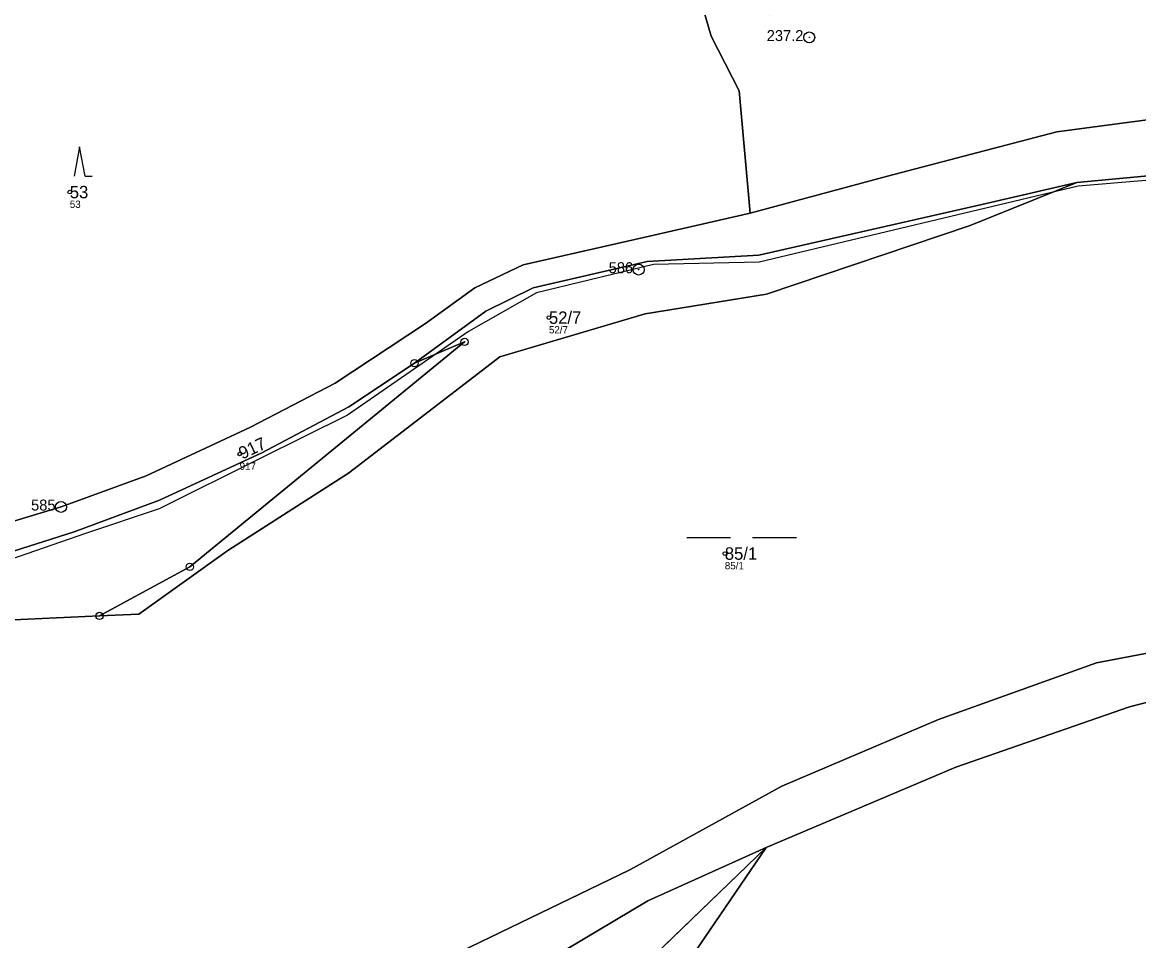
# Model space of a CAD drawing. Extents: x -734504 to -730695, y -1027923 to -1024502.
# Drawn here: x -732046 to -731893.3, y -1026240.6 to -1026115.1 of the extents above; entities that cross this region are included whole.
import ezdxf

# ---------------------------------------------------------------- set-up
doc = ezdxf.new("R2010")
doc.units = 0
for name, color, linetype in [('Definiční body', 7, 'Continuous'), ('Hranice parcel', 7, 'Continuous'), ('Parcelní čísla', 7, 'Continuous'), ('Polygon parcely', 7, 'Continuous'), ('Vnitřní kresba', 7, 'Continuous'), ('Značky bodu BP', 7, 'Continuous'), ('Značky kultur', 7, 'Continuous')]:
    doc.layers.add(name, color=color, linetype=linetype)

msp = doc.modelspace()

# ---------------------------------------------------------------- linework, layer by layer
at = {"layer": 'Definiční body'}
for centre in [(-732039.49, -1026138.29), (-731973.95, -1026155.45), (-732016.26, -1026174.1), (-731949.89, -1026187.71)]:
    msp.add_circle(centre, 0.25, dxfattribs=at)
at = {"layer": 'Hranice parcel'}
msp.add_line((-731944.25, -1026227.88), (-732081.24, -1026359.9), dxfattribs=at)
for points in [[(-731946.43, -1026141.15), (-731947.94, -1026124.44), (-731951.77, -1026116.96), (-731952.98, -1026112.74)], [(-731946.43, -1026141.15), (-731927.66, -1026136.1), (-731916.33, -1026133.13), (-731904.48, -1026130.03), (-731873.54, -1026125.93), (-731856.19, -1026121.98), (-731850.4, -1026123.5)], [(-731844.34, -1026131.92), (-731858.43, -1026133.14), (-731875.94, -1026134.56), (-731901.72, -1026137)], [(-732035.43, -1026196.24), (-732030.07, -1026195.99), (-732017.86, -1026187.31), (-732001.38, -1026176.73), (-731980.68, -1026160.82), (-731960.77, -1026154.93), (-731944.2, -1026152.26), (-731916.33, -1026142.85), (-731901.72, -1026137)], [(-731901.72, -1026137), (-731914.73, -1026139.97), (-731945.24, -1026146.91), (-731960.53, -1026147.77), (-731976.13, -1026151.4), (-731982.57, -1026154.57), (-731992.34, -1026161.68)], [(-732111.78, -1026143.81), (-732112.38, -1026149.69), (-732114.28, -1026154.9), (-732118.14, -1026162.22), (-732118.43, -1026169.67), (-732114.57, -1026176.99), (-732110.72, -1026179.72), (-732101.33, -1026185.58), (-732095.44, -1026187.99), (-732090.88, -1026188.78), (-732084.28, -1026188.89), (-732074.7, -1026188.29), (-732061.39, -1026186.87), (-732049.48, -1026183.96), (-732040.69, -1026181.33), (-732029.03, -1026177.07), (-732014.77, -1026170.44), (-732003.19, -1026164.42), (-731990.82, -1026156.26), (-731984.09, -1026151.4), (-731977.48, -1026148.24), (-731961.2, -1026144.56), (-731946.43, -1026141.15)], [(-732035.43, -1026196.24), (-732023.07, -1026189.52), (-731985.49, -1026158.78), (-731992.34, -1026161.68)], [(-731992.34, -1026161.68), (-732001.32, -1026167.66), (-732013.22, -1026173.94), (-732027.23, -1026180.39), (-732038.88, -1026184.76), (-732048.2, -1026187.69), (-732060.74, -1026190.89), (-732061.56, -1026190.95)], [(-732055.09, -1026298.35), (-732026.3, -1026264.29), (-732002.43, -1026250.04), (-731962.89, -1026230.97), (-731942.08, -1026219.52), (-731920.65, -1026210.41), (-731899.04, -1026202.63), (-731850.9, -1026193.5), (-731840.41, -1026195.09), (-731822.28, -1026197)], [(-732098.64, -1026239.13), (-732083.66, -1026221.24), (-732059.27, -1026203.83), (-732047.19, -1026196.79), (-732035.43, -1026196.24)], [(-731825.32, -1026202.03), (-731839.34, -1026198.19), (-731851.42, -1026197.61), (-731894.54, -1026208.68), (-731918.31, -1026216.91), (-731944.25, -1026227.88)], [(-732081.24, -1026359.9), (-732074.18, -1026346.51), (-732062.48, -1026325.78), (-732049.12, -1026305.53), (-731980.61, -1026247.22), (-731960.43, -1026235.2), (-731944.25, -1026227.88)], [(-731944.25, -1026227.88), (-731977.71, -1026276.97), (-731993.49, -1026300.34), (-732018.05, -1026332.04), (-732038.44, -1026360.19), (-732060.71, -1026392.67)]]:
    msp.add_lwpolyline(points, dxfattribs=at)
at = {"layer": 'Polygon parcely'}
for points in [[(-732049.48, -1026183.96), (-732040.69, -1026181.33), (-732029.03, -1026177.07), (-732014.77, -1026170.44), (-732003.19, -1026164.42), (-731990.82, -1026156.26), (-731984.09, -1026151.4), (-731977.48, -1026148.24), (-731961.2, -1026144.56), (-731946.43, -1026141.15), (-731947.94, -1026124.44), (-731951.77, -1026116.96), (-731952.98, -1026112.74), (-731958.3, -1026111.82), (-731985, -1026107.15), (-732007.86, -1026101.22), (-732026.8, -1026095.7), (-732029.26, -1026093.51), (-732029.48, -1026092.6), (-732029.14, -1026091.45), (-732035.76, -1026096.62), (-732045.31, -1026102.3), (-732065.68, -1026114.44)], [(-731881.78, -1026097.98), (-731896.94, -1026099.71), (-731896.85, -1026100.56), (-731898.5, -1026100.56), (-731898.75, -1026099.89), (-731924.59, -1026102.47), (-731924.59, -1026101.99), (-731926.42, -1026102.21), (-731925.94, -1026105.98), (-731943.13, -1026110.24), (-731943.82, -1026114.04), (-731950.04, -1026112.91), (-731950.1, -1026113.24), (-731952.98, -1026112.74), (-731951.77, -1026116.96), (-731947.94, -1026124.44), (-731946.43, -1026141.15), (-731927.66, -1026136.1), (-731916.33, -1026133.13), (-731904.48, -1026130.03), (-731873.54, -1026125.93)], [(-731873.54, -1026125.93), (-731904.48, -1026130.03), (-731916.33, -1026133.13), (-731927.66, -1026136.1), (-731946.43, -1026141.15), (-731961.2, -1026144.56), (-731977.48, -1026148.24), (-731984.09, -1026151.4), (-731990.82, -1026156.26), (-732003.19, -1026164.42), (-732014.77, -1026170.44), (-732029.03, -1026177.07), (-732040.69, -1026181.33), (-732049.48, -1026183.96)], [(-731875.94, -1026134.56), (-731901.72, -1026137), (-731916.33, -1026142.85), (-731944.2, -1026152.26), (-731960.77, -1026154.93), (-731980.68, -1026160.82), (-732001.38, -1026176.73), (-732017.86, -1026187.31), (-732030.07, -1026195.99), (-732035.43, -1026196.24), (-732047.19, -1026196.79), (-732059.27, -1026203.83), (-732083.66, -1026221.24), (-732098.64, -1026239.13), (-732095.48, -1026254.73), (-732071.52, -1026278.48), (-732055.09, -1026298.35), (-732026.3, -1026264.29), (-732002.43, -1026250.04), (-731962.89, -1026230.97), (-731942.08, -1026219.52), (-731920.65, -1026210.41), (-731899.04, -1026202.63), (-731850.9, -1026193.5)], [(-732048.2, -1026187.69), (-732038.88, -1026184.76), (-732027.23, -1026180.39), (-732013.22, -1026173.94), (-732001.32, -1026167.66), (-731992.34, -1026161.68), (-731982.57, -1026154.57), (-731976.13, -1026151.4), (-731960.53, -1026147.77), (-731945.24, -1026146.91), (-731914.73, -1026139.97), (-731901.72, -1026137), (-731875.94, -1026134.56)], [(-731850.9, -1026193.5), (-731899.04, -1026202.63), (-731920.65, -1026210.41), (-731942.08, -1026219.52), (-731962.89, -1026230.97), (-732002.43, -1026250.04), (-732026.3, -1026264.29), (-732055.09, -1026298.35), (-732062.24, -1026304.22), (-732069.09, -1026323.11), (-732079.53, -1026344.75), (-732085.11, -1026358.39), (-732081.24, -1026359.9), (-732074.18, -1026346.51), (-732062.48, -1026325.78), (-732049.12, -1026305.53), (-731980.61, -1026247.22), (-731960.43, -1026235.2), (-731944.25, -1026227.88), (-731918.31, -1026216.91), (-731894.54, -1026208.68), (-731851.42, -1026197.61)], [(-731851.42, -1026197.61), (-731894.54, -1026208.68), (-731918.31, -1026216.91), (-731944.25, -1026227.88), (-731977.71, -1026276.97), (-731993.49, -1026300.34), (-732018.05, -1026332.04), (-732038.44, -1026360.19), (-732060.71, -1026392.67), (-732055.64, -1026401.5), (-732043.83, -1026410.14), (-732020.34, -1026418.85), (-731999.36, -1026422.02), (-731971.77, -1026423.96), (-731946.4, -1026423.72), (-731921.13, -1026422.29), (-731909.45, -1026417.69), (-731893.23, -1026385.31)]]:
    msp.add_lwpolyline(points, dxfattribs=at)
for points in [[(-731945.24, -1026146.91), (-731960.53, -1026147.77), (-731976.13, -1026151.4), (-731982.57, -1026154.57), (-731992.34, -1026161.68), (-731985.49, -1026158.78), (-732023.07, -1026189.52), (-732035.43, -1026196.24), (-732030.07, -1026195.99), (-732017.86, -1026187.31), (-732001.38, -1026176.73), (-731980.68, -1026160.82), (-731960.77, -1026154.93), (-731944.2, -1026152.26), (-731916.33, -1026142.85), (-731901.72, -1026137), (-731914.73, -1026139.97)], [(-732083.66, -1026221.24), (-732059.27, -1026203.83), (-732047.19, -1026196.79), (-732035.43, -1026196.24), (-732023.07, -1026189.52), (-731985.49, -1026158.78), (-731992.34, -1026161.68), (-732001.32, -1026167.66), (-732013.22, -1026173.94), (-732027.23, -1026180.39), (-732038.88, -1026184.76), (-732048.2, -1026187.69), (-732060.74, -1026190.89), (-732061.56, -1026190.95), (-732087.87, -1026202.08), (-732124.97, -1026255.85), (-732126.51, -1026263.4), (-732120.29, -1026264.86), (-732117.55, -1026264.18), (-732116.61, -1026261.24), (-732105.01, -1026249.93), (-732098.64, -1026239.13)], [(-732081.24, -1026359.9), (-732079.01, -1026364.54), (-732072.81, -1026382.37), (-732060.71, -1026392.67), (-732038.44, -1026360.19), (-732018.05, -1026332.04), (-731993.49, -1026300.34), (-731977.71, -1026276.97), (-731944.25, -1026227.88)], [(-731944.25, -1026227.88), (-731960.43, -1026235.2), (-731980.61, -1026247.22), (-732049.12, -1026305.53), (-732062.48, -1026325.78), (-732074.18, -1026346.51), (-732081.24, -1026359.9)]]:
    msp.add_lwpolyline(points, close=True, dxfattribs=at)
at = {"layer": 'Vnitřní kresba'}
for points in [[(-731739.28, -1026015), (-731739.99, -1026024.23), (-731738.39, -1026036.2), (-731734.21, -1026090.4), (-731734.21, -1026094.16), (-731731.61, -1026158.63), (-731730.8, -1026163.6), (-731760.62, -1026154.46), (-731782.76, -1026139.62), (-731791.37, -1026133.48), (-731802.46, -1026125.14), (-731808.5, -1026122.21), (-731815.01, -1026122.39), (-731828.01, -1026126.42), (-731844.94, -1026132.72), (-731901.54, -1026137.49), (-731945.21, -1026147.89), (-731959.64, -1026148.21), (-731975.67, -1026152.06), (-731984.97, -1026157.35), (-732001.52, -1026168.8), (-732013.34, -1026174.67)], [(-732013.34, -1026174.67), (-732027.26, -1026181.61), (-732037.36, -1026184.98), (-732047.62, -1026188.51), (-732061.4, -1026191.87), (-732087.21, -1026202.94), (-732124.38, -1026256.02)]]:
    msp.add_lwpolyline(points, dxfattribs=at)
at = {"layer": 'Značky bodu BP'}
for centre, radius in [((-731938.34, -1026117.14), 0.75), ((-731938.34, -1026117.14), 0.03), ((-731961.68, -1026148.88), 0.75), ((-731961.68, -1026148.88), 0.03), ((-731985.49, -1026158.78), 0.5), ((-731985.49, -1026158.78), 0.0303), ((-731992.34, -1026161.68), 0.5), ((-731992.34, -1026161.68), 0.0303), ((-732040.69, -1026181.33), 0.75), ((-732040.69, -1026181.33), 0.03), ((-732023.07, -1026189.52), 0.5), ((-732023.07, -1026189.52), 0.0303), ((-732035.43, -1026196.24), 0.5), ((-732035.43, -1026196.24), 0.0303)]:
    msp.add_circle(centre, radius, dxfattribs=at)
at = {"layer": 'Značky kultur'}
for p, q in [((-732038.16, -1026132.09), (-732038.91, -1026136.09)), ((-732037.41, -1026136.09), (-732038.16, -1026132.09)), ((-732037.41, -1026136.09), (-732036.41, -1026136.09)), ((-731955.1, -1026185.51), (-731949.1, -1026185.51)), ((-731946.1, -1026185.51), (-731940.1, -1026185.51))]:
    msp.add_line(p, q, dxfattribs=at)

# ---------------------------------------------------------------- texts
at = {"layer": 'Definiční body'}
for s, p in [('53', (-732039.49, -1026140.45)), ('52/7', (-731973.95, -1026157.61)), ('917', (-732016.26, -1026176.26)), ('85/1', (-731949.89, -1026189.87))]:
    msp.add_text(s, height=1, dxfattribs=at).set_placement(p)
at = {"layer": 'Parcelní čísla'}
for s, p in [('53', (-732039.49, -1026139.14)), ('52/7', (-731973.95, -1026156.3)), ('85/1', (-731949.89, -1026188.56))]:
    msp.add_text(s, height=1.7, dxfattribs=at).set_placement(p)
msp.add_text('917', height=1.7, rotation=25, dxfattribs=at).set_placement((-732015.9, -1026174.87))
at = {"layer": 'Značky bodu BP'}
for s, p in [('237.2', (-731944.16, -1026117.64)), ('586', (-731965.78, -1026149.38)), ('585', (-732044.79, -1026181.83))]:
    msp.add_text(s, height=1.5, dxfattribs=at).set_placement(p)

doc.saveas('drawing.dxf')
